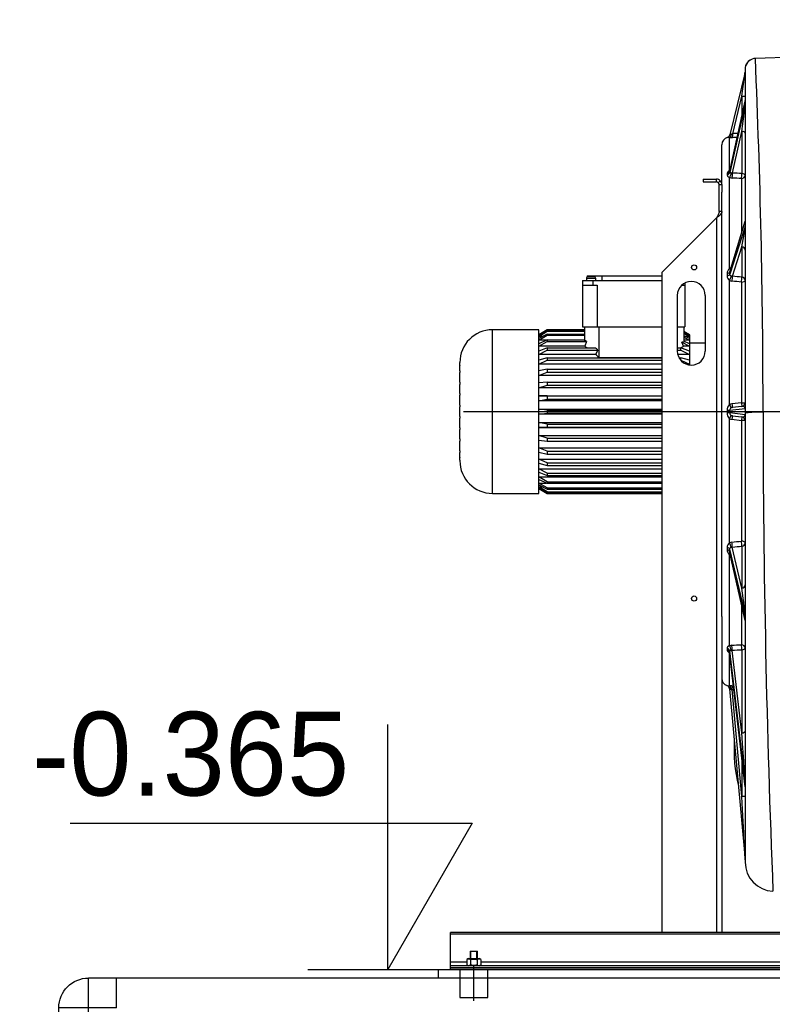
# Model space of a CAD drawing. Header units: metres. Extents: x -270273 to 328371, y -146885 to 591473.
# Tile 425 of 473: x 10243 to 11053, y 537499 to 538558. Entities that reach past the tile are written whole.
import ezdxf
from ezdxf import colors
from ezdxf.entities.mleader import LeaderData, LeaderLine
from ezdxf.enums import TextEntityAlignment as Align
from ezdxf.math import Vec2, Vec3

# ---------------------------------------------------------------- set-up
doc = ezdxf.new("R2010")
doc.units = ezdxf.units.M
doc.layers.get('0').update_dxf_attribs({"color": 151})
for name, color, linetype in [('Iv-Lines 018', 1, 'Continuous'), ('Iv-status-nieuw', 170, 'Continuous'), ('Iv-Text 025', 3, 'Continuous')]:
    doc.layers.add(name, color=color, linetype=linetype)
doc.styles.get("Standard").update_dxf_attribs({"font": 'iv-font.shx'})
doc.styles.add('tcb_isocp', font='tcb_isocp.shx')

# ---------------------------------------------------------------- blocks, each defined once
blk = doc.blocks.new('Ventilator 2 A.Z.')
for p, q in [((68207.2, -8848.4), (68060.6, -8853.5)), ((68207.2, -8848.4), (68060.6, -8853.5)), ((68049.6, -8868.3), (68033.3, -8935.6)), ((68049.7, -8864.8), (68049.7, -9234.9)), ((68033.2, -8974.7), (68049.6, -8899.5)), ((68049.6, -8902.8), (68033.2, -8976.1)), ((68049.6, -8899.5), (68033.3, -8974.5)), ((68036.4, -8934.4), (68046.2, -8893.9)), ((68046.2, -8893.9), (68049.7, -8893.9)), ((68046.2, -8893.9), (68046.2, -8915.3)), ((68049.7, -8898.6), (68049.6, -8899.5)), ((68036.2, -8976.6), (68046.2, -8931.9)), ((68046.2, -8931.9), (68046.2, -8977.2)), ((68032.7, -8974.2), (68032.7, -8938.3)), ((68024.7, -8989.2), (68024.7, -8946.2)), ((68030.4, -8977.3), (68030.4, -8978.8)), ((68033.2, -8976.1), (68033.2, -8974.7)), ((68004.7, -8983.2), (68004.7, -8986.2)), ((68004.7, -8983.2), (68018.7, -8983.2)), ((68004.7, -8986.2), (68018.7, -8986.2)), ((68018.7, -8986.2), (68018.7, -8983.2)), ((68020.8, -8987.1), (68022.9, -8985)), ((68032.7, -9079.4), (68032.7, -8981.5)), ((68045.7, -8982.6), (68045.7, -9041.3)), ((68021.7, -9018), (68021.7, -8989.2)), ((68021.7, -8989.2), (68024.7, -8989.2)), ((68024.7, -8989.2), (68024.7, -8997.1)), ((68024.7, -9453.5), (68024.7, -8997.1)), ((68023.2, -9018), (68021.7, -9018)), ((68024.7, -9018), (68023.2, -9018)), ((68018.7, -9025), (67960.5, -9083.2)), ((68018.7, -9025), (68018.7, -9793.2)), ((68033.2, -9083.1), (68049.7, -9028.6)), ((68049.5, -9028.7), (68033.3, -9082.4)), ((68049.7, -9034.3), (68033.2, -9085.6)), ((68036, -9087.6), (68046.2, -9056.1)), ((68046.2, -9056.1), (68046.2, -9088.7)), ((67960.5, -9793.2), (67960.5, -9083.2)), ((68033.2, -9085.6), (68033.2, -9083.1)), ((67874.7, -9092.2), (67874.7, -9097.2)), ((67874.7, -9092.2), (67885.7, -9092.2)), ((67888.9, -9090.2), (67878.9, -9090.2)), ((67878.9, -9090.2), (67878.9, -9092.2)), ((67879.7, -9087.2), (67879.7, -9088.6)), ((67879.7, -9087.2), (67895.4, -9087.2)), ((67886.9, -9088.2), (67880.9, -9088.2)), ((67885.7, -9092.2), (67885.7, -9097.2)), ((67885.7, -9092.2), (67960.5, -9092.2)), ((67888.9, -9092.2), (67888.9, -9090.2)), ((67895.4, -9087.2), (67895.4, -9092.2)), ((67895.4, -9087.2), (67960.5, -9087.2)), ((68030.4, -9084.7), (68030.4, -9087.1)), ((68032.7, -9225.8), (68032.7, -9092.2)), ((67874.7, -9097.2), (67874.7, -9142.2)), ((67874.7, -9097.2), (67885.7, -9097.2)), ((67885.7, -9097.2), (67890.4, -9097.2)), ((67890.4, -9097.2), (67890.4, -9142.2)), ((67981.5, -9097.2), (67984.7, -9097.2)), ((67984.7, -9095), (67984.7, -9097.2)), ((67984.7, -9097.2), (67984.7, -9142.2)), ((68045.7, -9094), (68045.7, -9223.8)), ((67976.7, -9108.2), (67976.7, -9168.2)), ((68006.7, -9108.2), (68006.7, -9168.2)), ((67777.9, -9321.2), (67777.9, -9145.2)), ((67827.7, -9145.2), (67777.9, -9145.2)), ((67827.7, -9321.2), (67827.7, -9145.2)), ((67836.8, -9145.2), (67827.7, -9150.5)), ((67827.7, -9150.6), (67836.8, -9145.3)), ((67836.8, -9146.3), (67827.7, -9151.3)), ((67836.8, -9145.3), (67836.8, -9145.2)), ((67876.7, -9145.2), (67836.8, -9145.2)), ((67836.8, -9145.3), (67876.7, -9145.3)), ((67836.8, -9146.3), (67876.7, -9146.3)), ((67836.8, -9146.3), (67836.8, -9146.9)), ((67874.7, -9142.2), (67890.4, -9142.2)), ((67876.7, -9142.2), (67876.7, -9156.6)), ((67890.4, -9142.2), (67960.5, -9142.2)), ((67892.4, -9142.2), (67892.4, -9175.3)), ((67976.7, -9142.2), (67984.7, -9142.2)), ((67983.7, -9142.2), (67983.7, -9158.7)), ((67827.7, -9152.3), (67836.8, -9146.9)), ((67836.8, -9150), (67827.7, -9154.6)), ((67829.1, -9150.6), (67827.7, -9150.6)), ((67827.7, -9156.5), (67836.8, -9151.2)), ((67832.2, -9152.3), (67827.7, -9152.3)), ((67836.8, -9156.2), (67827.7, -9160.3)), ((67836.1, -9156.5), (67827.7, -9156.5)), ((67836.8, -9146.9), (67876.7, -9146.9)), ((67836.8, -9150), (67876.7, -9150)), ((67836.8, -9150), (67836.8, -9151.2)), ((67836.8, -9151.2), (67876.7, -9151.2)), ((67836.8, -9156.2), (67876.7, -9156.2)), ((67836.8, -9156.2), (67836.8, -9157.9)), ((67983.7, -9147.1), (67989.7, -9150.6)), ((67989.7, -9150.5), (67983.7, -9147.1)), ((67989.7, -9151.3), (67983.7, -9148.1)), ((67983.7, -9148.8), (67989.7, -9152.3)), ((67989.7, -9154.6), (67983.7, -9151.6)), ((67983.7, -9153), (67989.7, -9156.5)), ((67989.7, -9156.5), (67983.7, -9156.5)), ((67989.7, -9152.3), (67985.1, -9152.3)), ((67989.7, -9150.6), (67988.3, -9150.6)), ((67989.7, -9150.6), (67989.7, -9150.5)), ((67989.7, -9150.6), (67989.7, -9151.3)), ((67989.7, -9151.3), (67989.7, -9152.3)), ((67989.7, -9152.3), (67989.7, -9154.6)), ((67989.7, -9154.6), (67989.7, -9156.5)), ((67989.7, -9156.5), (67989.7, -9160.3)), ((67827.7, -9163), (67836.8, -9157.9)), ((67877.2, -9163), (67827.7, -9163)), ((67836.8, -9164.7), (67827.7, -9168.1)), ((67827.7, -9171.7), (67836.8, -9167)), ((67836.8, -9157.9), (67878.9, -9157.9)), ((67836.8, -9164.7), (67888.6, -9164.7)), ((67836.8, -9164.7), (67836.8, -9167)), ((67836.8, -9167), (67891.3, -9167)), ((67878.9, -9157.9), (67877.2, -9163)), ((67891.3, -9167), (67888.7, -9171.7)), ((67976.7, -9164.7), (67980.5, -9164.7)), ((67976.7, -9167), (67980.5, -9167)), ((67989.7, -9168.1), (67980.5, -9164.7)), ((67980.5, -9167), (67980.5, -9164.7)), ((67980.5, -9167), (67989.7, -9171.7)), ((67981.7, -9158.6), (67989.7, -9163)), ((67983.2, -9163), (67981.7, -9158.6)), ((67989.7, -9163), (67983.2, -9163)), ((67989.7, -9160.3), (67983.7, -9157.6)), ((68006.7, -9159.7), (67989.7, -9159.7)), ((67989.7, -9160.3), (67989.7, -9163)), ((67989.7, -9163), (67989.7, -9168.1)), ((67888.7, -9171.7), (67827.7, -9171.7)), ((67836.8, -9175.3), (67827.7, -9178)), ((67827.7, -9182.2), (67836.8, -9178)), ((67836.8, -9175.3), (67960.5, -9175.3)), ((67836.8, -9175.3), (67836.8, -9178)), ((67836.8, -9178), (67960.5, -9178)), ((67960.5, -9175.3), (67892.4, -9175.3)), ((67989.7, -9171.7), (67977.1, -9171.7)), ((67978.5, -9175.3), (67980.5, -9175.3)), ((67980.3, -9178), (67980.5, -9178)), ((67989.7, -9178), (67980.5, -9175.3)), ((67980.5, -9178), (67980.5, -9175.3)), ((67980.5, -9178), (67989.7, -9182.2)), ((67989.7, -9168.1), (67989.7, -9171.7)), ((67989.7, -9171.7), (67989.7, -9178)), ((67989.7, -9178), (67989.7, -9182.2)), ((67742.7, -9180.7), (67742.7, -9180.4)), ((67742.7, -9180.7), (67742.7, -9180.9)), ((67742.7, -9183.5), (67742.7, -9180.9)), ((67742.7, -9183.5), (67742.7, -9184.1)), ((67742.7, -9189.2), (67742.7, -9184.1)), ((67960.5, -9182.2), (67827.7, -9182.2)), ((67836.8, -9187.7), (67827.7, -9189.5)), ((67836.8, -9187.7), (67960.5, -9187.7)), ((67836.8, -9187.7), (67836.8, -9190.8)), ((67989.7, -9182.2), (67986.3, -9182.2)), ((67989.7, -9182.2), (67989.7, -9183.1)), ((67742.7, -9189.2), (67742.7, -9191)), ((67742.7, -9201.6), (67742.7, -9191)), ((67827.7, -9194.3), (67836.8, -9190.8)), ((67960.5, -9194.3), (67827.7, -9194.3)), ((67836.8, -9190.8), (67960.5, -9190.8)), ((67742.7, -9201.6), (67742.7, -9204.1)), ((67742.7, -9213.9), (67742.7, -9204.1)), ((67836.8, -9201.5), (67827.7, -9202.4)), ((67827.7, -9207.6), (67836.8, -9204.8)), ((67960.5, -9207.6), (67827.7, -9207.6)), ((67836.8, -9201.5), (67960.5, -9201.5)), ((67836.8, -9201.5), (67836.8, -9204.8)), ((67836.8, -9204.8), (67960.5, -9204.8)), ((67742.7, -9213.9), (67742.7, -9215.6)), ((67742.7, -9226.2), (67742.7, -9215.6)), ((67827.7, -9216.1), (67960.5, -9216.1)), ((67836.8, -9216.2), (67827.7, -9216.1)), ((67827.7, -9221.6), (67836.8, -9219.7)), ((67836.8, -9216.2), (67960.5, -9216.2)), ((67836.8, -9216.2), (67836.8, -9219.7)), ((67836.8, -9219.7), (67960.5, -9219.7)), ((67742.7, -9226.2), (67742.7, -9228)), ((67742.7, -9238.5), (67742.7, -9228)), ((67960.5, -9221.6), (67827.7, -9221.6)), ((67827.7, -9230.5), (67960.5, -9230.5)), ((67836.8, -9231.5), (67827.7, -9230.5)), ((67836.8, -9231.5), (67960.5, -9231.5)), ((67836.8, -9231.5), (67836.8, -9235)), ((68033.1, -9231.8), (68049.7, -9229.9)), ((68045.7, -9223.8), (68035.5, -9224.9)), ((68046.2, -9227.6), (68035.9, -9228.8)), ((68049.7, -9229.9), (68049.7, -9229.9)), ((67742.7, -9238.5), (67742.7, -9240.3)), ((67742.7, -9250.8), (67742.7, -9240.3)), ((67746.6, -9233.2), (68599.2, -9233.2)), ((67827.7, -9236), (67836.8, -9235)), ((67960.5, -9236), (67827.7, -9236)), ((67836.8, -9235), (67960.5, -9235)), ((68030.3, -9231.8), (68030.3, -9234.6)), ((68032.7, -9374.3), (68032.7, -9240.6)), ((68033.1, -9234.7), (68033.1, -9231.8)), ((68049.7, -9236.6), (68033.1, -9234.7)), ((68035.5, -9241.5), (68045.7, -9242.7)), ((68035.9, -9237.7), (68046.2, -9238.8)), ((68049.7, -9234.9), (68049.7, -9717.8)), ((68049.7, -9236.6), (68049.7, -9236.6)), ((68207.2, -9233.2), (68068.9, -9233.3)), ((67742.7, -9250.8), (67742.7, -9252.6)), ((67742.7, -9262.4), (67742.7, -9252.6)), ((67827.7, -9244.9), (67960.5, -9244.9)), ((67836.8, -9246.8), (67827.7, -9244.9)), ((67827.7, -9250.3), (67836.8, -9250.2)), ((67960.5, -9250.3), (67827.7, -9250.3)), ((67836.8, -9246.8), (67960.5, -9246.8)), ((67836.8, -9246.8), (67836.8, -9250.2)), ((67836.8, -9250.2), (67960.5, -9250.2)), ((68045.7, -9242.7), (68045.7, -9372.5)), ((67742.7, -9262.4), (67742.7, -9264.9)), ((67827.7, -9258.9), (67960.5, -9258.9)), ((67836.8, -9261.7), (67827.7, -9258.9)), ((67836.8, -9261.7), (67960.5, -9261.7)), ((67836.8, -9261.7), (67836.8, -9265)), ((67742.7, -9275.5), (67742.7, -9264.9)), ((67827.7, -9264.1), (67836.8, -9265)), ((67827.7, -9272.2), (67960.5, -9272.2)), ((67836.8, -9275.7), (67827.7, -9272.2)), ((67836.8, -9265), (67960.5, -9265)), ((67742.7, -9275.5), (67742.7, -9277.2)), ((67742.7, -9282.4), (67742.7, -9277.2)), ((67742.7, -9282.4), (67742.7, -9283)), ((67742.7, -9285.6), (67742.7, -9283)), ((67827.7, -9277), (67836.8, -9278.8)), ((67827.7, -9284.3), (67960.5, -9284.3)), ((67836.8, -9288.4), (67827.7, -9284.3)), ((67836.8, -9275.7), (67960.5, -9275.7)), ((67836.8, -9275.7), (67836.8, -9278.8)), ((67836.8, -9278.8), (67960.5, -9278.8)), ((67742.7, -9285.6), (67742.7, -9285.8)), ((67742.7, -9285.8), (67742.7, -9286)), ((67827.7, -9288.5), (67836.8, -9291.1)), ((67827.7, -9294.8), (67960.5, -9294.8)), ((67836.8, -9299.5), (67827.7, -9294.8)), ((67836.8, -9288.4), (67960.5, -9288.4)), ((67836.8, -9288.4), (67836.8, -9291.1)), ((67836.8, -9291.1), (67960.5, -9291.1)), ((67827.7, -9298.4), (67836.8, -9301.8)), ((67827.7, -9303.4), (67960.5, -9303.4)), ((67836.8, -9308.6), (67827.7, -9303.4)), ((67836.8, -9299.5), (67960.5, -9299.5)), ((67836.8, -9299.5), (67836.8, -9301.8)), ((67836.8, -9301.8), (67960.5, -9301.8)), ((67827.7, -9306.2), (67836.8, -9310.3)), ((67827.7, -9310), (67836.1, -9310)), ((67836.8, -9315.3), (67827.7, -9310)), ((67827.7, -9311.9), (67836.8, -9316.5)), ((67827.7, -9314.2), (67832.2, -9314.2)), ((67836.8, -9319.6), (67827.7, -9314.2)), ((67827.7, -9315.1), (67836.8, -9320.2)), ((67827.7, -9315.9), (67829.1, -9315.9)), ((67836.8, -9321.2), (67827.7, -9315.9)), ((67827.7, -9316), (67836.8, -9321.2)), ((67836.8, -9308.6), (67960.5, -9308.6)), ((67836.8, -9308.6), (67836.8, -9310.3)), ((67836.8, -9310.3), (67960.5, -9310.3)), ((67836.8, -9315.3), (67960.5, -9315.3)), ((67836.8, -9315.3), (67836.8, -9316.5)), ((67777.9, -9321.2), (67827.7, -9321.2)), ((67836.8, -9316.5), (67960.5, -9316.5)), ((67836.8, -9319.6), (67960.5, -9319.6)), ((67836.8, -9319.6), (67836.8, -9320.2)), ((67836.8, -9320.2), (67960.5, -9320.2)), ((67836.8, -9321.2), (67960.5, -9321.2)), ((67836.8, -9321.2), (67836.8, -9321.2)), ((67836.8, -9321.2), (67960.5, -9321.2)), ((68030.3, -9379.3), (68030.3, -9381.8)), ((68035.4, -9373.5), (68032.7, -9374.3)), ((68034.7, -9379.1), (68035.8, -9378.9)), ((68046.2, -9422.9), (68035.8, -9378.9)), ((68046.2, -9377.8), (68046.2, -9422.9)), ((68032.7, -9484.9), (68032.7, -9387.1)), ((68032.7, -9387.1), (68033.9, -9387.4)), ((68033, -9381), (68049.7, -9452)), ((68033, -9383.5), (68033, -9381)), ((68049.7, -9457.7), (68033, -9383.5)), ((68033.1, -9384), (68049.6, -9457.7)), ((68045.7, -9440.2), (68045.7, -9483.9)), ((68024.7, -9453.5), (68024.7, -9793.2)), ((68035.3, -9484.5), (68032.7, -9484.9)), ((68030.3, -9487.7), (68030.3, -9489.1)), ((68032.7, -9528.1), (68032.7, -9492.4)), ((68032.7, -9492.4), (68033, -9492.4)), ((68033, -9490.6), (68049.7, -9633.2)), ((68033, -9492), (68033, -9490.6)), ((68049.7, -9636.5), (68033, -9492)), ((68033, -9492.1), (68049.7, -9636.5)), ((68034.6, -9489.9), (68035.8, -9489.9)), ((68046.2, -9578.6), (68035.8, -9489.9)), ((68046.2, -9489.2), (68046.2, -9578.6)), ((68030.2, -9527.8), (68030.2, -9527.8)), ((68035.3, -9528.1), (68032.7, -9528.1)), ((68033, -9531.3), (68049.7, -9715.2)), ((68034.6, -9532), (68035.7, -9532.1)), ((68046.2, -9646.9), (68035.7, -9532.1)), ((68046.2, -9606), (68046.2, -9646.9)), ((68049.7, -9646.9), (68046.2, -9646.9)), ((67732.7, -9795.2), (67732.7, -9793.2)), ((68206.7, -9793.2), (67732.7, -9793.2)), ((67732.7, -9825.2), (67732.7, -9795.2)), ((68206.7, -9795.2), (67732.7, -9795.2)), ((67753.7, -9813.2), (67761.7, -9813.2)), ((67753.7, -9813.2), (67753.7, -9821.3)), ((67754.5, -9821.3), (67754.5, -9813.2)), ((67760.9, -9821.3), (67760.9, -9813.2)), ((67761.7, -9821.3), (67761.7, -9813.2)), ((67752, -9821.3), (67750.2, -9822.4)), ((67750.2, -9822.4), (67750.2, -9828.2)), ((67752, -9821.3), (67763.5, -9821.3)), ((67754, -9822.4), (67754, -9828.2)), ((67761.5, -9822.4), (67761.5, -9828.2)), ((67765.2, -9822.4), (67763.5, -9821.3)), ((67765.2, -9822.4), (67765.2, -9828.2)), ((67732.7, -9829.2), (67732.7, -9825.2)), ((67750.2, -9825.2), (67732.7, -9825.2)), ((67732.7, -9831.2), (67732.7, -9829.2)), ((68206.7, -9829.2), (67732.7, -9829.2)), ((67732.7, -9833.2), (67732.7, -9831.2)), ((68206.7, -9831.2), (67732.7, -9831.2)), ((68206.7, -9833.2), (67732.7, -9833.2)), ((67742.7, -9833.2), (67742.7, -9863.2)), ((67750.2, -9828.2), (67752, -9829.2)), ((67757.7, -9866.7), (67757.7, -9829.7)), ((67763.5, -9829.2), (67765.2, -9828.2)), ((68174.2, -9825.2), (67765.2, -9825.2)), ((67772.7, -9863.2), (67772.7, -9833.2)), ((67742.7, -9863.2), (67772.7, -9863.2))]:
    blk.add_line(p, q)
for centre in [(67994.7, -9078.2), (67994.7, -9434.2)]:
    blk.add_circle(centre, 2.75)
for centre, radius, start, end in [((68060.2, -8864.3), 10.3, 119.0699, 163.3996), ((59208, -9237.5), 8861, 0.02727, 2.48371), ((68036.1, -8938.8), 4.16, 106.4815, 131.3192), ((67991.4, -8773.5), 167, 285.1052, 285.6343), ((68032.7, -8946.2), 8, 105.7773, 180), ((68029.4, -8934.7), 4, 285.6935, 346.4176), ((68029.4, -8934.7), 4, 285.7553, 309.3536), ((68032.5, -8947.4), 9.03, 88.7563, 102.6361), ((68029.4, -8934.7), 4, 309.3536, 346.4176), ((68036.7, -8684.9), 253.5, 269.0927, 269.8232), ((68034.2, -8977.6), 3.74, 112.9584, 175.3802), ((68036.3, -8986.9), 13.2, 103.0353, 105.9279), ((68036.1, -8975.3), 2.91, 163.9881, 167.5248), ((68035.4, -8971.3), 5.39, 264.2522, 278.6134), ((68018.7, -8989.2), 6, 45, 90), ((68018.7, -8989.2), 3, 45, 90), ((68018.7, -8989.2), 3, 0, 45), ((68018.7, -8989.2), 6, 0, 45), ((68036.4, -8969.8), 12.3, 252.6523, 266.95), ((68037.1, -9084.5), 6.72, 130.6715, 181.5158), ((68036.3, -9086.6), 8.07, 104.4673, 116.4271), ((68036.5, -9083.3), 3.37, 163.9362, 176.0585), ((67880.9, -9090.2), 2, 90, 180), ((67886.9, -9090.2), 2, 0, 90), ((67991.7, -9108.2), 15, 0, 180), ((68036.6, -9087.3), 6.23, 178.6586, 231.3444), ((68036.3, -9085.1), 7.9, 242.8539, 264.5075), ((68036, -9084.3), 3.31, 247.8257, 270.2048), ((67777.9, -9180.4), 35.2, 90, 180), ((67833.4, -9233.2), 88, 58.854, 60.5356), ((67833.4, -9233.2), 82.7, 55.9403, 58.0771), ((67833.4, -9233.2), 88, 48.854, 51.146), ((68027, -9233.2), 82.7, 121.9229, 124.0528), ((67833.4, -9233.2), 82.7, 44.5001, 48.0771), ((67991.7, -9168.2), 15, 180, 0), ((68038.2, -9231.5), 7.91, 134.2341, 182.3176), ((68036.2, -9232.1), 7.16, 96.3846, 119.6543), ((68036.2, -9231.9), 3.07, 118.4185, 178.2614), ((68036.3, -9232), 3.16, 96.462, 119.5472), ((68045.7, -9223.7), 4, 276.5, 0), ((68038.2, -9235), 7.91, 177.685, 225.7632), ((68036.2, -9234.4), 7.16, 240.3455, 263.6156), ((68036.2, -9234.6), 3.07, 181.7377, 241.5824), ((68036.3, -9234.5), 3.16, 240.453, 263.5378), ((68045.7, -9242.8), 4, 0, 83.5), ((81392.6, -9214.9), 13323.7, 180.07903, 182.29637), ((67777.9, -9286), 35.2, 180, 270), ((68036.5, -9379.2), 6.18, 127.4192, 181.546), ((68037, -9382), 6.69, 178.267, 230.3732), ((68036.3, -9383.3), 3.28, 183.2742, 192.3729), ((68034.1, -9488.8), 3.82, 184.3633, 249.1687), ((68032.7, -9520.2), 8, 180, 251.9829), ((68029, -9531.6), 4, 53.3406, 72.0081), ((68032.5, -9519.1), 9.01, 255.1382, 271.0148), ((68029, -9531.7), 4, 5.1918, 72.03), ((68029, -9531.6), 4, 5.1918, 53.3406), ((68035, -9528.9), 3.13, 229.702, 262.8148), ((68207.2, -9595.7), 169.5, 176.7787, 193.6049), ((68080.7, -9717.8), 31, 180, 268.0042), ((67752.1, -9825.2), 3.39, 56.3451, 123.6549), ((67763.3, -9825.2), 3.39, 56.3451, 123.6549), ((67752.1, -9825.4), 3.39, 236.3451, 303.6549), ((67763.3, -9825.4), 3.39, 236.3451, 303.6549)]:
    blk.add_arc(centre, radius, start, end)
for centre, major_axis, ratio, start_param, end_param in [((68061, -8864.8), (-11.3, 0), 0.99998, 4.742954, 5.967087), ((68045.7, -8897.2), (-3.9, -28.9), 0.000378, 1.68471, 3.145246), ((68061, -8864.8), (-11.3, 0), 0.99998, 5.967087, 6.278916), ((68045.7, -8934), (3.9, 31.3), 0.006162, 4.778861, 6.23824), ((68045.7, -8898.8), (4, 0), 0.866025, 6.094174, 6.283185), ((68045.7, -8931.5), (-3.9, -32), 0.00544, 3.093117, 3.19991), ((68032.7, -8934.3), (-0.06, -4), 0.553885, 0.029248, 1.469619), ((68035.9, -8934.4), (0.01, 4), 0.113203, 3.170064, 4.712754), ((67962.2, -9233.2), (2624.3, 0), 0.113935, 1.540369, 1.542508), ((68045.7, -8933.9), (-4, 0), 0.5, 3.141593, 4.598943), ((67961.7, -9233.2), (2624.3, 0), 0.112412, 1.540528, 1.542508), ((68029.3, -8974), (4, 0.01), 0.868569, 4.998135, 6.092463), ((68029.3, -8975.4), (4, -0.01), 0.863458, 5.001523, 6.09585), ((68032.7, -8970.7), (-1.15, 3.83), 0.465596, 2.570399, 2.856653), ((68032.7, -8978.1), (1.24, 3.8), 0.452502, 3.765853, 5.233152), ((68035.7, -8978.6), (0.24, 3.99), 0.09644, 3.696279, 5.239054), ((67962.2, -9231.3), (2624.2, -151), 0.098349, 1.544441, 1.548252), ((68045.7, -8979.2), (0.24, 3.99), 0.096224, 3.700101, 5.239091), ((68045.7, -8979.2), (-4, 0), 0.5, 3.141593, 4.598943), ((67961.7, -9233.3), (2624.3, -148.9), 0.097044, 1.544289, 1.5481), ((68045.7, -8979.2), (-4, 0), 0.849578, 1.570796, 3.141593), ((68045.7, -9051.7), (-3.9, -23.2), 0.01834, 3.030942, 3.275339), ((68045.7, -9028.3), (-4, 0), 0.5, 2.986677, 3.141593), ((68045.7, -9056), (3.9, 21.8), 0.021057, 4.710567, 6.169281), ((68045.7, -9034), (-4, 0), 0.5, 2.986677, 3.141593), ((68045.7, -9059.6), (-4, 0), 0.866025, 3.141593, 4.598943), ((68029.2, -9082.8), (4, 0), 0.504357, 5.008432, 6.127812), ((68032.7, -9077.3), (-1.82, 3.56), 0.267362, -4.22923, -3.674879), ((68029.2, -9085.2), (4, 0), 0.49563, 5.009341, 6.128721), ((68032.7, -9090.2), (1.86, 3.54), 0.245228, 4.275041, 5.759862), ((68035.6, -9091.1), (0.4, 3.98), 0.053842, 4.219628, 5.762462), ((67961.7, -9233.2), (2624.2, -256.3), 0.055676, 1.544221, 1.54809), ((67962.2, -9229.8), (2624.2, -259.8), 0.056415, 1.544369, 1.548239), ((68045.7, -9092.1), (0.4, 3.98), 0.053462, 4.223484, 5.762474), ((68045.7, -9092.1), (-4, 0), 0.472025, 1.570796, 3.141593), ((68045.7, -9092.1), (-4, 0), 0.866025, 3.141593, 4.598943), ((67974, -9233.2), (91.7, 0), 0.816497, 1.465047, 1.486918), ((68032.7, -9225.7), (2, -3.46), 0.012548, 4.734097, 6.230186), ((68035.5, -9224.8), (-0.45, 3.97), 0.003182, 1.59872, 3.141593), ((68045.7, -9223.7), (4, 0), 0.032007, 4.712389, 6.283185), ((68045.7, -9223.7), (-0.45, 3.97), 0.003625, 1.602603, 3.141593), ((68045.7, -9230.7), (-3.8, -1.62), 0.696957, 2.85172, 4.310053), ((68029.1, -9231.8), (4, 0), 0.004986, -1.267984, -0.131484), ((68029.1, -9234.7), (4, 0), 0.004986, 0.131484, 1.267984), ((68032.7, -9240.7), (2, 3.46), 0.012548, 0.052999, 1.549088), ((68035.5, -9241.6), (0.45, 3.97), 0.003182, 0, 1.542873), ((68045.7, -9242.8), (0.45, 3.97), 0.003625, 0, 1.53899), ((68045.7, -9235.8), (-3.8, 1.62), 0.696957, 1.973132, 3.431466), ((68045.7, -9242.8), (-4, 0), 0.032007, 3.141593, 4.712389), ((68029.1, -9381.2), (4, 0), 0.495711, 0.113702, 1.262902), ((68032.7, -9376.2), (-1.78, 3.58), 0.234826, 3.650999, 5.155069), ((67961.7, -9233.2), (2624.2, 256.3), 0.055676, -1.548158, -1.544221), ((68035.4, -9375.4), (-0.4, 3.98), 0.053848, 3.662316, 5.205218), ((67962.2, -9236.7), (2624.2, 259.8), 0.056417, -1.548306, -1.544368), ((68045.7, -9374.4), (4, 0), 0.472025, 0, 1.570796), ((68045.7, -9374.4), (-0.4, 3.98), 0.053462, 3.662304, 5.201294), ((68045.7, -9374.4), (4, 0), 0.866025, 4.825835, 6.283185), ((68029.1, -9383.7), (4, 0), 0.504276, 0.114356, 1.263556), ((68032.7, -9389.2), (-1.73, -3.6), 0.256248, 3.769046, 4.223026), ((68045.7, -9419.5), (4, 0), 0.866025, 4.825835, 6.283185), ((68045.7, -9422.1), (4, -30), 0.011391, 0.084491, 1.542581), ((68045.7, -9452.2), (4, 0), 0.5, 0, 0.114027), ((68045.7, -9426.5), (-4, 31.3), 0.010274, 3.039936, 3.224166), ((68045.7, -9457.9), (4, 0), 0.5, 0, 0.114027), ((68032.7, -9488.3), (-1.11, 3.84), 0.412816, 4.163175, 5.673267), ((67961.7, -9233.2), (2624.3, 148.9), 0.097042, -1.548249, -1.54429), ((68035.3, -9487.9), (-0.24, 3.99), 0.096448, 4.185725, 5.728649), ((68045.7, -9487.3), (4, 0), 0.849578, 0, 1.570796), ((68045.7, -9487.3), (-0.24, 3.99), 0.096224, 4.185687, 5.724677), ((68029, -9491), (4, 0), 0.863559, 0.099468, 1.25861), ((68029, -9492.4), (4, 0), 0.868471, 0.101181, 1.260323), ((68032.7, -9495.9), (-1.02, -3.87), 0.425038, 3.548538, 3.69788), ((67962.2, -9235.2), (2624.1, 151), 0.098345, -1.548402, -1.544442), ((68045.7, -9487.3), (4, 0), 0.5, 4.825835, 6.283185), ((68032.7, -9532.1), (-0.06, 4), 0.478507, 4.740131, 6.254352), ((68035.3, -9532.1), (0.01, -4), 0.113203, 1.570435, 3.113374), ((67961.7, -9233.3), (2624.2, 0), 0.112409, -1.54276, -1.542039), ((67962.2, -9233.2), (2624.4, 0), 0.113939, -1.542758, -1.542034), ((68045.7, -9576.7), (4, 0), 0.5, 4.825835, 6.283185), ((68045.7, -9573.4), (4, -59.8), 0.001695, 0.024319, 1.482242), ((68045.7, -9633.5), (-4, 0), 0.866025, 3.141593, 3.241908), ((68045.7, -9638.2), (-4, 77), 0.000021, 3.141058, 4.598876)]:
    blk.add_ellipse(centre, major_axis=major_axis, ratio=ratio, start_param=start_param, end_param=end_param)
for points, knots in [([(68033.2, -8974.4), (68033.2, -8974.6), (68033.2, -8974.9), (68033.1, -8975), (68033.1, -8975), (68033.1, -8975)], [0, 0, 0, 0, 0.1334357, 0.3669359, 0.3933742, 0.3933742, 0.3933742, 0.3933742]), ([(68034.8, -8976.7), (68034.6, -8976.6), (68034.4, -8976.6), (68034, -8976.6), (68033.8, -8976.6), (68033.6, -8976.5), (68033.6, -8976.5), (68033.5, -8976.5), (68033.4, -8976.4), (68033.3, -8976.4), (68033.3, -8976.3), (68033.2, -8976.2), (68033.2, -8976.2), (68033.2, -8976.1)], [0, 0, 0, 0, 0.25, 0.25, 0.5, 0.5, 0.625, 0.625, 0.75, 0.75, 0.875, 0.875, 1, 1, 1, 1]), ([(68030.4, -8978.8), (68030.4, -8979), (68030.5, -8979.3), (68030.7, -8979.8), (68030.8, -8980), (68031.1, -8980.4), (68031.2, -8980.5), (68031.4, -8980.7), (68031.5, -8980.8), (68032, -8981.1), (68032.3, -8981.3), (68032.7, -8981.5)], [0, 0, 0, 0, 0.25, 0.25, 0.5, 0.5, 0.625, 0.625, 0.75, 0.75, 1, 1, 1, 1]), ([(68024.7, -9018), (68024.7, -9018.6), (68024.5, -9019.2), (68023.9, -9020.3), (68023.5, -9020.9), (68022.4, -9022.1), (68021.7, -9022.7), (68020.3, -9023.9), (68019.5, -9024.5), (68018.7, -9025)], [0, 0, 0, 0, 0.25, 0.25, 0.5, 0.5, 0.75, 0.75, 1, 1, 1, 1]), ([(68021.7, -9018), (68021.7, -9018.6), (68021.6, -9019.2), (68021.3, -9020.3), (68021.1, -9020.9), (68020.5, -9022.1), (68020.2, -9022.7), (68019.5, -9023.9), (68019.1, -9024.5), (68018.7, -9025)], [0, 0, 0, 0, 0.25, 0.25, 0.5, 0.5, 0.75, 0.75, 1, 1, 1, 1]), ([(68034.7, -9087.4), (68034.5, -9087.3), (68034.3, -9087.2), (68033.9, -9087), (68033.8, -9086.8), (68033.5, -9086.6), (68033.5, -9086.5), (68033.4, -9086.4), (68033.3, -9086.3), (68033.2, -9086.1), (68033.2, -9086), (68033.2, -9085.8), (68033.2, -9085.7), (68033.2, -9085.6)], [0, 0, 0, 0, 0.25, 0.25, 0.5, 0.5, 0.625, 0.625, 0.75, 0.75, 0.875, 0.875, 1, 1, 1, 1]), ([(68049.7, -9234.9), (68049.7, -9234.8), (68049.8, -9234.7), (68050.2, -9234.5), (68050.6, -9234.4), (68051.5, -9234.2), (68052.1, -9234.1), (68053.5, -9234), (68054.4, -9233.9), (68056.2, -9233.7), (68057.3, -9233.6), (68059.4, -9233.5), (68060.6, -9233.5), (68063, -9233.4), (68064.2, -9233.4), (68066.6, -9233.3), (68067.8, -9233.3), (68068.9, -9233.3)], [0, 0, 0, 0, 0.125, 0.125, 0.25, 0.25, 0.375, 0.375, 0.5, 0.5, 0.625, 0.625, 0.75, 0.75, 0.875, 0.875, 1, 1, 1, 1]), ([(68033, -9381), (68033, -9380.8), (68033.1, -9380.5), (68033.2, -9380.1), (68033.4, -9380), (68033.6, -9379.7), (68033.8, -9379.5), (68034.2, -9379.3), (68034.4, -9379.2), (68034.7, -9379.1)], [0, 0, 0, 0, 0.25, 0.25, 0.5, 0.5, 0.75, 0.75, 1, 1, 1, 1]), ([(68032.7, -9484.9), (68032.3, -9485.1), (68031.9, -9485.3), (68031.4, -9485.6), (68031.3, -9485.7), (68031, -9485.9), (68030.9, -9486), (68030.7, -9486.3), (68030.7, -9486.4), (68030.5, -9486.6), (68030.4, -9486.7), (68030.3, -9487.1), (68030.3, -9487.4), (68030.3, -9487.7)], [0, 0, 0, 0, 0.25, 0.25, 0.375, 0.375, 0.5, 0.5, 0.625, 0.625, 0.75, 0.75, 1, 1, 1, 1]), ([(68032.8, -9491.5), (68032.8, -9491.5), (68032.9, -9491.6), (68033, -9491.8), (68033, -9492.1), (68033, -9492.2)], [0.5707055, 0.5707055, 0.5707055, 0.5707055, 0.7036008, 0.9344796, 1, 1, 1, 1]), ([(68033, -9490.6), (68033, -9490.5), (68033.1, -9490.4), (68033.2, -9490.2), (68033.3, -9490.2), (68033.6, -9490.1), (68033.8, -9490.1), (68034.2, -9490), (68034.4, -9490), (68034.6, -9489.9)], [0, 0, 0, 0, 0.25, 0.25, 0.5, 0.5, 0.75, 0.75, 1, 1, 1, 1])]:
    blk.add_open_spline(points, degree=3, knots=knots)
for points in [[(67754, -9822.4), (67757.7, -9821.3), (67761.5, -9822.4)], [(67761.5, -9828.2), (67757.7, -9829.3), (67754, -9828.2)]]:
    blk.add_rational_spline(points, [1, 1.15470053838, 1], degree=2)
blk = doc.blocks.new('Knie90 PE100 32mm')
for p, q in [((61300.1, -9357.5), (61330, -9357.5)), ((61300.1, -9389.5), (61300.1, -9357.5)), ((61330, -9389.5), (61330, -9357.5)), ((61300.1, -9389.5), (61330, -9389.5)), ((61330.1, -9389.6), (61362.1, -9389.6)), ((61330.1, -9419.5), (61330.1, -9389.6)), ((61362.1, -9419.5), (61362.1, -9389.6)), ((61330.1, -9419.5), (61362.1, -9419.5))]:
    blk.add_line(p, q)
for radius, start, end in [(32.1, 0, 90), (0.1, 359.9996, 90.0002)]:
    blk.add_arc((61330, -9389.6), radius, start, end)
blk = doc.blocks.new('_Dot')
at = {"color": 0, "linetype": 'ByBlock', "lineweight": -2}
blk.add_line((-0.5, 0), (-1, 0), dxfattribs=at)
at = {"color": 0, "linetype": 'ByBlock', "const_width": 0.5}
blk.add_lwpolyline([(-0.25, 0, 1), (0.25, 0, 1)], format="xyb", close=True, dxfattribs=at)
blk = doc.blocks.new('zuhmaat3')
for p, q in [((-4.306, 0), (-4.306, 2.93)), ((-8.104, 1.75), (-3.295, 1.75)), ((-3.295, 1.75), (-4.306, 0)), ((-5.259, 0), (-0.921, 0))]:
    blk.add_line(p, q)

msp = doc.modelspace()

# ---------------------------------------------------------------- linework, layer by layer
at = {"layer": 'Iv-Lines 018'}
msp.add_lwpolyline([(10693.578, 537527.4402), (10693.578, 537536.4402), (11193.578, 537536.4402), (11193.578, 537527.4402)], dxfattribs=at)
at = {"layer": 'Iv-status-nieuw'}
msp.add_line((12301.0785, 537527.4402), (10347.0785, 537527.4402), dxfattribs=at)

# ---------------------------------------------------------------- block references
msp.add_blockref('Ventilator 2 A.Z.', (-57026.1267, 547369.6786), dxfattribs=at)
at = {"layer": 'Iv-status-nieuw', "xscale": -1}
msp.add_blockref('Knie90 PE100 32mm', (71647.1346, 546884.947), dxfattribs=at)
at = {"layer": 'Iv-Text 025', "xscale": 90, "yscale": 90, "zscale": 90}
msp.add_blockref('zuhmaat3', (11026.4831, 537536.4402), dxfattribs=at)

# ---------------------------------------------------------------- texts
at = {"layer": 'Iv-Text 025', "style": 'tcb_isocp'}
msp.add_text('-0.365', height=90, dxfattribs=at).set_placement((10597.5682, 537723.6727), align=Align.RIGHT)

# ---------------------------------------------------------------- leaders
at = {"layer": 'Iv-Text 025'}
ml = msp.add_multileader_mtext('Standard', dxfattribs=at)
ml.set_content('\\pxsm0.9;{\\fSolid Edge ISO|b1|i0|c0|p34;VENTILATOR 2 (V42700)}', color=256)
ml.set_leader_properties()
ml.set_arrow_properties(name='DOT')
ml.build(insert=Vec2(0, 0))
ml.multileader.update_dxf_attribs({"leader_type": 0, "dogleg_length": 0, "arrow_head_size": 50})
ctx = ml.context
ctx.base_point, ctx.char_height, ctx.arrow_head_size, ctx.landing_gap_size, ctx.plane_origin = Vec3(10799.5293, 539000.281), 50, 50, 17.5, Vec3(5091.2756, 538424.1411)
ctx.text_align_type = 1
notes = []
notes.append((ctx, [(0, (0, 0, 0), (0, 0), (1, 0), 1, [])]))
ctx.mtext.insert, ctx.mtext.width, ctx.mtext.alignment = Vec3(11276.5531, 539033.6143), 995.555187, 2
ml = msp.add_multileader_mtext('Standard', dxfattribs=at)
ml.set_content('\\pxsm0.9;{\\fSolid Edge ISO|b1|i0|c0|p34;1,5 kW}', color=256)
ml.set_leader_properties()
ml.set_arrow_properties(name='DOT')
ml.build(insert=Vec2(0, 0))
ml.multileader.update_dxf_attribs({"leader_type": 0, "dogleg_length": 0, "arrow_head_size": 50})
ctx = ml.context
ctx.base_point, ctx.char_height, ctx.arrow_head_size, ctx.landing_gap_size, ctx.plane_origin = Vec3(10798.5623, 538925.1833), 50, 50, 17.5, Vec3(7025.3902, 538345.472)
ctx.text_align_type = 1
notes.append((ctx, [(0, (0, 0, 0), (0, 0), (1, 0), 1, [])]))
ctx.mtext.insert, ctx.mtext.alignment = Vec3(10937.4909, 538954.9452), 2
ml = msp.add_multileader_mtext('Standard', dxfattribs=at)
ml.set_content('{\\pxsm0.9;\\fSolid Edge ISO|b1||i0||c0|p34;\\W1.;HF R 315 -17D\\P}', color=256)
ml.set_leader_properties()
ml.set_arrow_properties(name='DOT')
ml.build(insert=Vec2(0, 0))
ml.multileader.update_dxf_attribs({"leader_type": 0, "dogleg_length": 0, "arrow_head_size": 50})
ctx = ml.context
ctx.base_point, ctx.char_height, ctx.arrow_head_size, ctx.landing_gap_size, ctx.plane_origin = Vec3(10808.1989, 538850.783), 50, 50, 17.5, Vec3(7025.9009, 538266.6351)
ctx.text_align_type = 1
notes.append((ctx, [(0, (0, 0, 0), (0, 0), (1, 0), 1, [])]))
ctx.mtext.insert, ctx.mtext.alignment = Vec3(11123.318, 538875.783), 2
ml = msp.add_multileader_mtext('Standard', dxfattribs=at)
ml.set_content('\\pxsm0.9;{\\fSolid Edge ISO|b0|i0|c0|p34;DS1, GR270°, Mbgr.90}', color=256)
ml.set_leader_properties()
ml.set_arrow_properties(name='DOT')
ml.build(insert=Vec2(0, 0))
ml.multileader.update_dxf_attribs({"leader_type": 0, "dogleg_length": 0, "arrow_head_size": 50})
ctx = ml.context
ctx.base_point, ctx.char_height, ctx.arrow_head_size, ctx.landing_gap_size, ctx.plane_origin = Vec3(10807.5114, 538769.9013), 50, 50, 17.5, Vec3(6340.6988, 538264.29)
ctx.text_align_type = 1
notes.append((ctx, [(0, (0, 0, 0), (0, 0), (1, 0), 1, [])]))
ctx.mtext.insert, ctx.mtext.alignment = Vec3(11234.5352, 538803.2347), 2
ml = msp.add_multileader_mtext('Standard', dxfattribs=at)
ml.set_content('\\pxsm0.9;{\\fSolid Edge ISO|b0|i0|c0|p34;PI42704}', color=256)
ml.set_leader_properties()
ml.set_arrow_properties(name='DOT')
ml.build(insert=Vec2(0, 0))
ml.multileader.update_dxf_attribs({"leader_type": 0, "dogleg_length": 0, "arrow_head_size": 50})
ctx = ml.context
ctx.base_point, ctx.char_height, ctx.arrow_head_size, ctx.landing_gap_size, ctx.plane_origin = Vec3(11724.3455, 538371.2591), 50, 50, 17.5, Vec3(6552.771, 537857.3145)
ctx.text_align_type = 1
notes.append((ctx, [(0, (0, 0, 0), (0, 0), (1, 0), 1, [])]))
ctx.mtext.insert, ctx.mtext.alignment = Vec3(11889.4646, 538396.2591), 2
for ctx, leaders in notes:
    for number, flags, end, landing, length, lines in leaders:
        leader = LeaderData()
        leader.index, (leader.has_last_leader_line, leader.has_dogleg_vector, leader.attachment_direction) = number, flags
        leader.last_leader_point, leader.dogleg_vector, leader.dogleg_length = Vec3(end), Vec3(landing), length
        for number, points, colour, breaks in lines:
            line = LeaderLine()
            line.index, line.vertices, line.color, line.breaks = number, Vec3.list(points), colors.encode_raw_color(colour), breaks
            leader.lines.append(line)
        ctx.leaders.append(leader)

doc.saveas('drawing.dxf')
